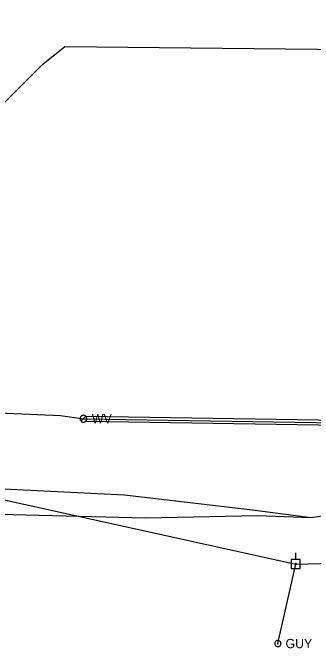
# Model space of a CAD drawing. Extents: x 596028 to 606371, y 330010 to 403088.
# Drawn here: x 602978.9 to 603104.6, y 376621.6 to 376887.3 of the extents above; entities that cross this region are included whole.
import ezdxf

# ---------------------------------------------------------------- set-up
doc = ezdxf.new("R2010")
doc.units = 0
for name, color, linetype in [('E_UTL_EGuyWire', 7, 'Continuous'), ('E_UTL_EPowerPole', 7, 'Continuous'), ('E_UTL_G_UG', 7, 'Continuous'), ('E_UTL_Overhead', 7, 'Continuous'), ('E_UTL_T_UG', 7, 'Continuous'), ('E_UTL_W', 7, 'Continuous'), ('E_UTL_W_UG', 7, 'Continuous')]:
    doc.layers.add(name, color=color, linetype=linetype)

msp = doc.modelspace()

# ---------------------------------------------------------------- linework, layer by layer
at = {"layer": 'E_UTL_EGuyWire'}
msp.add_line((603089.75, 376623.59), (603097.25, 376656.83), dxfattribs=at)
for points in [[(603091.03, 376623.59), (603091.01, 376623.83), (603090.94, 376624.06), (603090.83, 376624.28), (603090.68, 376624.47), (603090.49, 376624.63), (603090.28, 376624.75), (603090.05, 376624.83), (603089.81, 376624.87), (603089.57, 376624.86), (603089.33, 376624.8), (603089.11, 376624.7), (603088.91, 376624.56), (603088.74, 376624.38), (603088.61, 376624.17), (603088.52, 376623.95), (603088.47, 376623.71), (603088.47, 376623.46), (603088.52, 376623.23), (603088.61, 376623), (603088.74, 376622.79), (603088.91, 376622.62), (603089.11, 376622.48), (603089.33, 376622.37), (603089.57, 376622.32), (603089.81, 376622.3), (603090.05, 376622.34), (603090.28, 376622.42), (603090.49, 376622.54), (603090.68, 376622.7), (603090.83, 376622.89), (603090.94, 376623.11), (603091.01, 376623.34), (603091.03, 376623.59)], [(603089.91, 376623.59), (603089.91, 376623.62), (603089.9, 376623.65), (603089.88, 376623.67), (603089.86, 376623.7), (603089.84, 376623.72), (603089.81, 376623.73), (603089.79, 376623.74), (603089.76, 376623.75), (603089.72, 376623.75), (603089.7, 376623.74), (603089.67, 376623.73), (603089.64, 376623.71), (603089.62, 376623.69), (603089.61, 376623.66), (603089.59, 376623.63), (603089.59, 376623.6), (603089.59, 376623.57), (603089.59, 376623.54), (603089.61, 376623.51), (603089.62, 376623.49), (603089.64, 376623.47), (603089.67, 376623.45), (603089.7, 376623.44), (603089.72, 376623.43), (603089.76, 376623.43), (603089.79, 376623.43), (603089.81, 376623.44), (603089.84, 376623.46), (603089.86, 376623.48), (603089.88, 376623.5), (603089.9, 376623.53), (603089.91, 376623.56), (603089.91, 376623.59)]]:
    msp.add_lwpolyline(points, dxfattribs=at)
at = {"layer": 'E_UTL_EPowerPole'}
for points in [[(603097.22, 376658.67), (603097.22, 376661.58)], [(603099.06, 376658.67), (603095.37, 376658.67)], [(603095.37, 376658.67), (603095.37, 376654.98)], [(603099.06, 376654.98), (603099.06, 376658.67)], [(603097.49, 376656.83), (603097.48, 376656.88), (603097.47, 376656.92), (603097.45, 376656.96), (603097.42, 376657), (603097.39, 376657.03), (603097.35, 376657.05), (603097.3, 376657.06), (603097.26, 376657.07), (603097.21, 376657.07), (603097.17, 376657.06), (603097.13, 376657.04), (603097.09, 376657.01), (603097.06, 376656.98), (603097.04, 376656.94), (603097.02, 376656.9), (603097.01, 376656.85), (603097.01, 376656.81), (603097.02, 376656.76), (603097.04, 376656.72), (603097.06, 376656.68), (603097.09, 376656.65), (603097.13, 376656.63), (603097.17, 376656.61), (603097.21, 376656.6), (603097.26, 376656.59), (603097.3, 376656.6), (603097.35, 376656.62), (603097.39, 376656.64), (603097.42, 376656.67), (603097.45, 376656.7), (603097.47, 376656.74), (603097.48, 376656.79), (603097.49, 376656.83)], [(603095.37, 376654.98), (603099.06, 376654.98)]]:
    msp.add_lwpolyline(points, dxfattribs=at)
at = {"layer": 'E_UTL_G_UG'}
msp.add_lwpolyline([(602516.4, 376797.87), (602553.47, 376797.49), (602657.14, 376797.34), (602743.34, 376797.62), (602779.87, 376797.76), (602813.35, 376797.1), (602846.43, 376797.28), (602878.53, 376797.12), (602896.77, 376796.17), (602919.6, 376796.52), (602957.33, 376831.61), (602968.52, 376843), (602991.48, 376865.85), (603000.75, 376873.22), (603132.52, 376871.75), (603156.64, 376871.97), (603161.76, 376871.96), (603291.36, 376870.37), (603293.98, 376870.32), (603375.46, 376870.54)], dxfattribs=at)
at = {"layer": 'E_UTL_Overhead'}
msp.add_lwpolyline([(602062.17, 376753.86), (602210.14, 376749.24), (602326.52, 376742.37), (602555.59, 376726.58), (602725.85, 376710.71), (602926.61, 376694.43), (603097.25, 376656.83), (603302.19, 376662.3), (603380.19, 376665.28), (603484.01, 376669.76), (603723.81, 376678.6), (603844.12, 376694.7), (603926.75, 376705.4), (604096.46, 376729.09), (604125.7, 376732.7), (604019.36, 376849.1), (604024.4, 376887.33)], dxfattribs=at)
at = {"layer": 'E_UTL_T_UG'}
for points in [[(602044.67, 376754.09), (602052.5, 376752.18), (602062.11, 376741.57), (602066.7, 376738.55), (602072.2, 376738.26), (602098.71, 376739.13), (602170.23, 376736.46), (602175.77, 376736.29), (602179.14, 376737.87), (602181.65, 376738.87), (602264.44, 376738.09), (602330.54, 376731.88), (602363.7, 376728.4), (602475.97, 376721.01), (602558.5, 376714.55), (602633.95, 376707.91), (602703.14, 376702.92), (602777.09, 376696.46), (602850.69, 376690.69), (602905.54, 376683.34), (602962.28, 376677.96), (603034.3, 376676.15), (603081.3, 376677.06), (603103.56, 376676.27)], [(602460.6, 376726.5), (602572.77, 376720.62), (602650.14, 376714.6), (602700.73, 376708.44), (602777.32, 376702.75), (602850.96, 376696.74), (602915.17, 376690.9), (602922.49, 376690.71), (602960.95, 376688.92), (603025.64, 376685.74), (603079.14, 376679.52), (603103.56, 376676.27), (603107.24, 376676.86), (603146.11, 376677.39), (603157.08, 376676.95), (603294.15, 376676.55), (603298.7, 376676.31), (603349.07, 376675.69)]]:
    msp.add_lwpolyline(points, dxfattribs=at)
at = {"layer": 'E_UTL_W'}
for points in [[(603009.92, 376717.59), (603009.89, 376717.86), (603009.81, 376718.12), (603009.69, 376718.36), (603009.52, 376718.57), (603009.32, 376718.75), (603009.08, 376718.88), (603008.83, 376718.97), (603008.56, 376719.01), (603008.29, 376719), (603008.02, 376718.94), (603007.78, 376718.82), (603007.56, 376718.67), (603007.37, 376718.47), (603007.22, 376718.24), (603007.12, 376717.99), (603007.07, 376717.72), (603007.07, 376717.45), (603007.12, 376717.19), (603007.22, 376716.93), (603007.37, 376716.71), (603007.56, 376716.51), (603007.78, 376716.35), (603008.02, 376716.24), (603008.29, 376716.18), (603008.56, 376716.16), (603008.83, 376716.2), (603009.08, 376716.29), (603009.32, 376716.43), (603009.52, 376716.6), (603009.69, 376716.82), (603009.81, 376717.06), (603009.89, 376717.32), (603009.92, 376717.59)], [(603007.48, 376716.58), (603009.5, 376718.6)]]:
    msp.add_lwpolyline(points, dxfattribs=at)
at = {"layer": 'E_UTL_W_UG'}
msp.add_lwpolyline([(602151.33, 376759.75), (602152.67, 376759.77), (602241.07, 376759.66), (602324.1, 376757.79), (602369.29, 376757.31), (602424.46, 376753.61), (602560.86, 376747.32), (602639.75, 376742.27), (602710.17, 376738.53), (602777.93, 376735.53), (602852.93, 376729.37), (602924.72, 376722.16), (602998.89, 376718.96), (603008.49, 376717.59), (603539.3, 376709.18), (603575.7, 376708.55), (603740.45, 376718.09), (603804.14, 376720.92)], dxfattribs=at)
msp.add_lwpolyline([(603503.74, 376710.74), (603009.68, 376718.57), (603009.65, 376716.57), (603503.71, 376708.75)], close=True, dxfattribs=at)

# ---------------------------------------------------------------- texts
at = {"layer": 'E_UTL_EGuyWire'}
msp.add_text('GUY', height=3.85, dxfattribs=at).set_placement((603092.96, 376621.66))
at = {"layer": 'E_UTL_W'}
msp.add_text('WV', height=3.85, dxfattribs=at).set_placement((603012.06, 376715.66))

doc.saveas('drawing.dxf')
